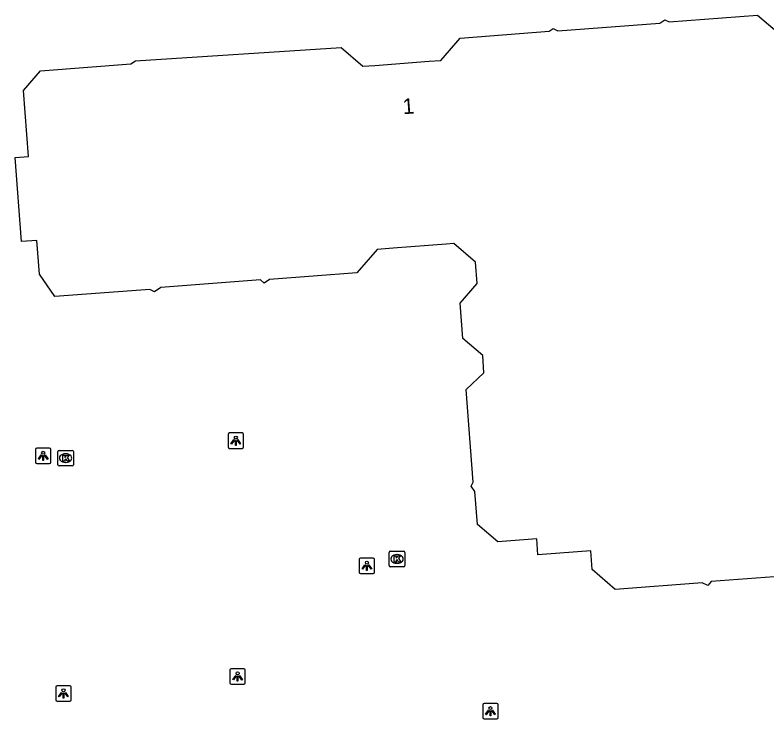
# Model space of a CAD drawing. Extents: x 157793 to 159380, y 380882 to 382313.
# Drawn here: x 158191.58 to 158240.06, y 381028.58 to 381073.95 of the extents above; entities that cross this region are included whole.
import ezdxf

# ---------------------------------------------------------------- set-up
doc = ezdxf.new("R2010")
doc.units = 0
for name, color, linetype in [('IMGEO_Kolk', 7, 'Continuous'), ('IMGEO_Lichtpunt', 7, 'Continuous'), ('IMGEO_Pand', 7, 'Continuous'), ('IMGEO_Pand_nummerreeks', 7, 'Continuous')]:
    doc.layers.add(name, color=color, linetype=linetype)

msp = doc.modelspace()

# ---------------------------------------------------------------- linework, layer by layer
at = {"layer": 'IMGEO_Kolk'}
for p, q in [((158194.34, 381044.967), (158194.34, 381045.819)), ((158194.415, 381045.893), (158195.267, 381045.893)), ((158195.341, 381045.819), (158195.341, 381044.967)), ((158194.828, 381045.673), (158194.853, 381045.673)), ((158195.267, 381044.893), (158194.415, 381044.893)), ((158194.851, 381045.113), (158194.826, 381045.113)), ((158215.786, 381039.393), (158216.638, 381039.393)), ((158215.711, 381038.467), (158215.711, 381039.319)), ((158216.199, 381039.173), (158216.224, 381039.173)), ((158216.712, 381039.319), (158216.712, 381038.467)), ((158216.222, 381038.613), (158216.197, 381038.613)), ((158216.638, 381038.393), (158215.786, 381038.393))]:
    msp.add_line(p, q, dxfattribs=at)
for points in [[(158194.34, 381044.967), (158194.34, 381045.819)], [(158194.415, 381045.893), (158195.267, 381045.893)], [(158195.341, 381045.819), (158195.341, 381044.967)], [(158194.661, 381045.593), (158194.784, 381045.593), (158194.784, 381045.442), (158194.914, 381045.593), (158195.078, 381045.593), (158194.932, 381045.442), (158195.085, 381045.193), (158194.933, 381045.193), (158194.848, 381045.357), (158194.784, 381045.29), (158194.784, 381045.193), (158194.661, 381045.193), (158194.661, 381045.593)], [(158195.267, 381044.893), (158194.415, 381044.893)], [(158215.786, 381039.393), (158216.638, 381039.393)], [(158215.711, 381038.467), (158215.711, 381039.319)], [(158216.032, 381039.093), (158216.155, 381039.093), (158216.155, 381038.942), (158216.285, 381039.093), (158216.449, 381039.093), (158216.303, 381038.942), (158216.456, 381038.693), (158216.304, 381038.693), (158216.219, 381038.857), (158216.155, 381038.79), (158216.155, 381038.693), (158216.032, 381038.693), (158216.032, 381039.093)], [(158216.712, 381039.319), (158216.712, 381038.467)], [(158216.638, 381038.393), (158215.786, 381038.393)]]:
    msp.add_lwpolyline(points, dxfattribs=at)
for centre, start, end in [((158194.417, 381045.817), 91.552, 178.448), ((158194.417, 381045.817), 91.552, 178.448), ((158195.265, 381045.817), 1.552, 88.448), ((158195.265, 381045.817), 1.552, 88.448), ((158194.417, 381044.969), 181.552, 268.448), ((158194.417, 381044.969), 181.552, 268.448), ((158195.265, 381044.969), 271.552, 358.448), ((158195.265, 381044.969), 271.552, 358.448), ((158215.788, 381039.317), 91.552, 178.448), ((158215.788, 381039.317), 91.552, 178.448), ((158216.636, 381039.317), 1.552, 88.448), ((158216.636, 381039.317), 1.552, 88.448), ((158215.788, 381038.469), 181.552, 268.448), ((158215.788, 381038.469), 181.552, 268.448), ((158216.636, 381038.469), 271.552, 358.448), ((158216.636, 381038.469), 271.552, 358.448)]:
    msp.add_arc(centre, 0.0765, start, end, dxfattribs=at)
for centre, major_axis, ratio, start_param, end_param in [((158194.827, 381045.393), (-0.387, 0.002), 0.722429, 4.712389, 7.853982), ((158194.852, 381045.393), (-0.39, 0.002), 0.717154, 1.570796, 4.712389), ((158216.198, 381038.893), (-0.387, 0.002), 0.722429, 4.712389, 7.853982), ((158216.223, 381038.893), (-0.39, 0.002), 0.717154, 1.570796, 4.712389)]:
    msp.add_ellipse(centre, major_axis=major_axis, ratio=ratio, start_param=start_param, end_param=end_param, dxfattribs=at)
at = {"layer": 'IMGEO_Lichtpunt'}
for p, q in [((158205.316, 381046.92), (158205.316, 381046.113)), ((158205.316, 381046.92), (158205.316, 381046.113)), ((158206.218, 381047.015), (158205.41, 381047.015)), ((158206.218, 381047.015), (158205.41, 381047.015)), ((158206.312, 381046.113), (158206.312, 381046.92)), ((158206.312, 381046.113), (158206.312, 381046.92)), ((158192.895, 381045.939), (158192.895, 381045.132)), ((158192.895, 381045.939), (158192.895, 381045.132)), ((158193.797, 381046.034), (158192.989, 381046.034)), ((158193.797, 381046.034), (158192.989, 381046.034)), ((158193.891, 381045.132), (158193.891, 381045.939)), ((158193.891, 381045.132), (158193.891, 381045.939)), ((158205.41, 381046.019), (158206.218, 381046.019)), ((158205.41, 381046.019), (158206.218, 381046.019)), ((158192.989, 381045.038), (158193.797, 381045.038)), ((158192.989, 381045.038), (158193.797, 381045.038)), ((158214.67, 381038.952), (158213.862, 381038.952)), ((158214.67, 381038.952), (158213.862, 381038.952)), ((158213.768, 381038.857), (158213.768, 381038.05)), ((158213.768, 381038.857), (158213.768, 381038.05)), ((158214.764, 381038.05), (158214.764, 381038.857)), ((158214.764, 381038.05), (158214.764, 381038.857)), ((158213.862, 381037.956), (158214.67, 381037.956)), ((158213.862, 381037.956), (158214.67, 381037.956)), ((158205.432, 381031.721), (158205.432, 381030.914)), ((158205.432, 381031.721), (158205.432, 381030.914)), ((158206.334, 381031.816), (158205.526, 381031.816)), ((158206.334, 381031.816), (158205.526, 381031.816)), ((158206.428, 381030.914), (158206.428, 381031.721)), ((158206.428, 381030.914), (158206.428, 381031.721)), ((158195.106, 381030.727), (158194.298, 381030.727)), ((158195.106, 381030.727), (158194.298, 381030.727)), ((158205.526, 381030.82), (158206.334, 381030.82)), ((158205.526, 381030.82), (158206.334, 381030.82)), ((158194.204, 381030.632), (158194.204, 381029.825)), ((158194.204, 381030.632), (158194.204, 381029.825)), ((158195.2, 381029.825), (158195.2, 381030.632)), ((158195.2, 381029.825), (158195.2, 381030.632)), ((158194.298, 381029.731), (158195.106, 381029.731)), ((158194.298, 381029.731), (158195.106, 381029.731)), ((158221.734, 381029.485), (158221.734, 381028.678)), ((158221.734, 381029.485), (158221.734, 381028.678)), ((158222.636, 381029.58), (158221.828, 381029.58)), ((158222.636, 381029.58), (158221.828, 381029.58)), ((158222.73, 381028.678), (158222.73, 381029.485)), ((158222.73, 381028.678), (158222.73, 381029.485)), ((158221.828, 381028.584), (158222.636, 381028.584)), ((158221.828, 381028.584), (158222.636, 381028.584))]:
    msp.add_line(p, q, dxfattribs=at)
for points in [[(158205.69, 381046.584), (158205.729, 381046.556), (158205.541, 381046.294), (158205.503, 381046.321), (158205.69, 381046.584)], [(158205.792, 381046.536), (158205.839, 381046.536), (158205.839, 381046.214), (158205.792, 381046.214), (158205.792, 381046.536)], [(158205.902, 381046.556), (158205.94, 381046.583), (158206.127, 381046.321), (158206.088, 381046.293), (158205.902, 381046.556)], [(158193.269, 381045.603), (158193.308, 381045.575), (158193.12, 381045.313), (158193.082, 381045.34), (158193.269, 381045.603)], [(158193.371, 381045.555), (158193.418, 381045.555), (158193.418, 381045.233), (158193.371, 381045.233), (158193.371, 381045.555)], [(158193.481, 381045.575), (158193.519, 381045.602), (158193.706, 381045.34), (158193.667, 381045.312), (158193.481, 381045.575)], [(158214.142, 381038.521), (158214.181, 381038.493), (158213.993, 381038.231), (158213.955, 381038.258), (158214.142, 381038.521)], [(158214.244, 381038.473), (158214.291, 381038.473), (158214.291, 381038.151), (158214.244, 381038.151), (158214.244, 381038.473)], [(158214.354, 381038.493), (158214.392, 381038.52), (158214.579, 381038.258), (158214.54, 381038.23), (158214.354, 381038.493)], [(158205.806, 381031.385), (158205.845, 381031.357), (158205.657, 381031.095), (158205.619, 381031.122), (158205.806, 381031.385)], [(158205.908, 381031.337), (158205.955, 381031.337), (158205.955, 381031.015), (158205.908, 381031.015), (158205.908, 381031.337)], [(158206.018, 381031.357), (158206.056, 381031.384), (158206.243, 381031.122), (158206.204, 381031.094), (158206.018, 381031.357)], [(158194.578, 381030.296), (158194.617, 381030.268), (158194.429, 381030.006), (158194.391, 381030.033), (158194.578, 381030.296)], [(158194.68, 381030.248), (158194.727, 381030.248), (158194.727, 381029.926), (158194.68, 381029.926), (158194.68, 381030.248)], [(158194.79, 381030.268), (158194.828, 381030.295), (158195.015, 381030.033), (158194.976, 381030.005), (158194.79, 381030.268)], [(158222.108, 381029.149), (158222.147, 381029.121), (158221.959, 381028.859), (158221.921, 381028.886), (158222.108, 381029.149)], [(158222.21, 381029.101), (158222.257, 381029.101), (158222.257, 381028.779), (158222.21, 381028.779), (158222.21, 381029.101)], [(158222.32, 381029.121), (158222.358, 381029.148), (158222.545, 381028.886), (158222.506, 381028.858), (158222.32, 381029.121)]]:
    msp.add_lwpolyline(points, dxfattribs=at)
for centre in [(158205.815, 381046.718), (158193.394, 381045.737), (158214.267, 381038.655), (158205.931, 381031.519), (158194.703, 381030.43), (158222.233, 381029.283)]:
    msp.add_circle(centre, 0.0994, dxfattribs=at)
for centre, start, end in [((158205.41, 381046.92), 90, 180), ((158205.41, 381046.92), 90, 180), ((158206.218, 381046.92), 0, 90), ((158206.218, 381046.92), 0, 90), ((158192.989, 381045.939), 90, 180), ((158192.989, 381045.939), 90, 180), ((158193.797, 381045.939), 0, 90), ((158193.797, 381045.939), 0, 90), ((158205.41, 381046.113), 180, 270), ((158205.41, 381046.113), 180, 270), ((158206.218, 381046.113), 270, 0), ((158206.218, 381046.113), 270, 360), ((158192.989, 381045.132), 180, 270), ((158192.989, 381045.132), 180, 270), ((158193.797, 381045.132), 270, 0), ((158193.797, 381045.132), 270, 360), ((158213.862, 381038.857), 90, 180), ((158213.862, 381038.857), 90, 180), ((158214.67, 381038.857), 0, 90), ((158214.67, 381038.857), 0, 90), ((158213.862, 381038.05), 180, 270), ((158213.862, 381038.05), 180, 270), ((158214.67, 381038.05), 270, 0), ((158214.67, 381038.05), 270, 360), ((158205.526, 381031.721), 90, 180), ((158205.526, 381031.721), 90, 180), ((158206.334, 381031.721), 0, 90), ((158206.334, 381031.721), 0, 90), ((158194.298, 381030.632), 90, 180), ((158194.298, 381030.632), 90, 180), ((158195.106, 381030.632), 0, 90), ((158195.106, 381030.632), 0, 90), ((158205.526, 381030.914), 180, 270), ((158205.526, 381030.914), 180, 270), ((158206.334, 381030.914), 270, 0), ((158206.334, 381030.914), 270, 360), ((158194.298, 381029.825), 180, 270), ((158194.298, 381029.825), 180, 270), ((158195.106, 381029.825), 270, 0), ((158195.106, 381029.825), 270, 360), ((158221.828, 381029.485), 90, 180), ((158221.828, 381029.485), 90, 180), ((158222.636, 381029.485), 0, 90), ((158222.636, 381029.485), 0, 90), ((158221.828, 381028.678), 180, 270), ((158221.828, 381028.678), 180, 270), ((158222.636, 381028.678), 270, 0), ((158222.636, 381028.678), 270, 360)]:
    msp.add_arc(centre, 0.0946, start, end, dxfattribs=at)
at = {"layer": 'IMGEO_Pand'}
for points in [[(158226.013, 381072.898), (158226.267, 381073.071), (158226.578, 381072.922), (158233.147, 381073.418), (158233.48, 381073.645), (158233.748, 381073.516), (158239.452, 381073.947), (158240.872, 381072.726)], [(158242.268, 381037.878), (158236.455, 381037.439), (158236.243, 381037.192), (158235.888, 381037.362), (158230.264, 381036.937), (158228.788, 381038.206), (158228.697, 381039.411), (158227.85, 381039.347), (158225.293, 381039.154), (158225.215, 381040.184), (158222.704, 381039.994), (158221.393, 381041.12), (158221.233, 381043.244), (158220.996, 381043.591), (158221.113, 381043.834), (158220.662, 381049.807), (158221.816, 381050.892), (158221.732, 381052), (158220.451, 381053.102), (158220.279, 381055.374), (158221.373, 381056.647), (158221.27, 381058.015), (158219.869, 381059.219), (158219.381, 381059.182), (158215.967, 381058.925), (158214.925, 381058.846), (158213.617, 381057.324), (158207.981, 381056.898), (158207.642, 381056.666), (158207.399, 381056.875), (158200.983, 381056.391), (158200.579, 381056.115), (158200.276, 381056.261), (158194.149, 381055.798), (158193.159, 381057.249), (158192.994, 381059.428), (158191.989, 381059.352), (158191.58, 381064.77), (158192.441, 381064.835), (158192.12, 381069.082), (158193.217, 381070.357), (158199.055, 381070.798), (158199.352, 381071.001), (158212.608, 381071.849), (158214.009, 381070.645), (158214.777, 381070.703), (158218.28, 381070.968), (158219.041, 381071.025), (158220.278, 381072.464), (158226.013, 381072.898)]]:
    msp.add_lwpolyline(points, dxfattribs=at)

# ---------------------------------------------------------------- texts
at = {"layer": 'IMGEO_Pand_nummerreeks'}
msp.add_text('1', height=1, rotation=4.3186, dxfattribs=at).set_placement((158216.61, 381067.552))

doc.saveas('drawing.dxf')
